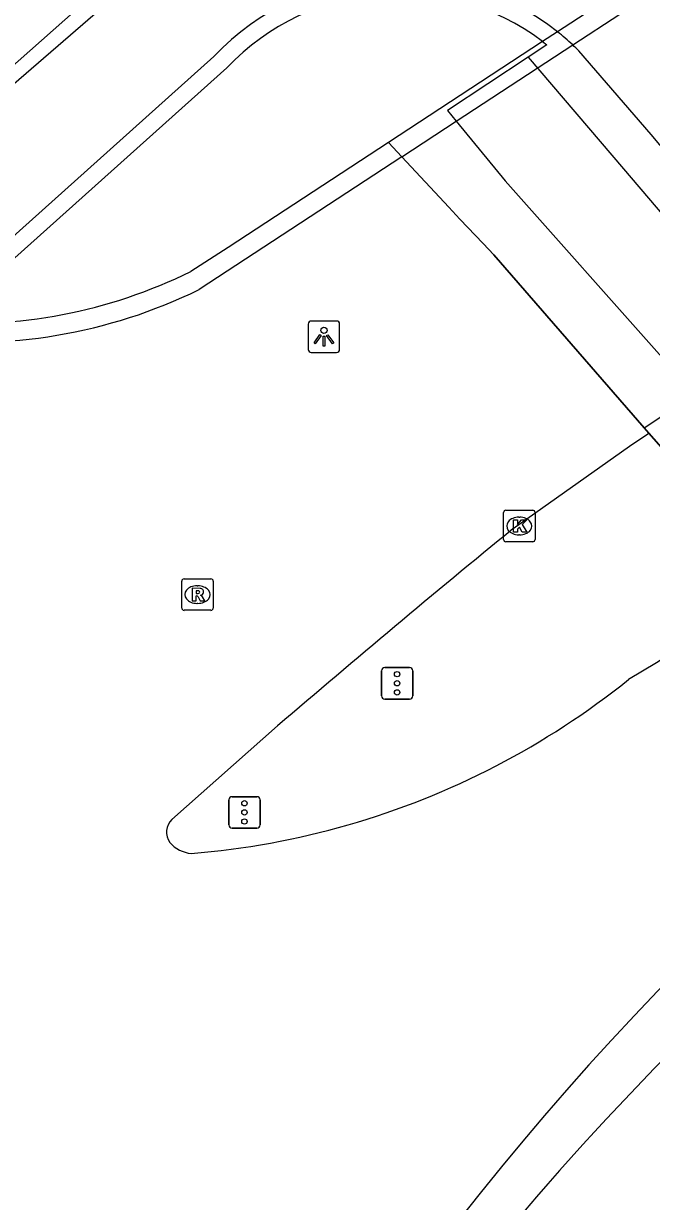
# Model space of a CAD drawing. Extents: x 155018 to 156648, y 383980 to 385733.
# Drawn here: x 156020.2 to 156040.15, y 385313.56 to 385351 of the extents above; entities that cross this region are included whole.
import ezdxf

# ---------------------------------------------------------------- set-up
doc = ezdxf.new("R2010")
doc.units = 0
for name, color, linetype in [('IMGEO_Berm_groen', 7, 'Continuous'), ('IMGEO_Berm_open', 7, 'Continuous'), ('IMGEO_Dek', 7, 'Continuous'), ('IMGEO_Fietspad_gesloten', 7, 'Continuous'), ('IMGEO_Kolk', 7, 'Continuous'), ('IMGEO_Lichtpunt', 7, 'Continuous'), ('IMGEO_Muur', 7, 'Continuous'), ('IMGEO_Rijbaan_regionaal_gesloten', 7, 'Continuous'), ('IMGEO_Rioolput', 7, 'Continuous'), ('IMGEO_Terreindeel_gesloten', 7, 'Continuous'), ('IMGEO_Verkeersregelinstallatiepaal', 7, 'Continuous')]:
    doc.layers.add(name, color=color, linetype=linetype)

msp = doc.modelspace()

# ---------------------------------------------------------------- linework, layer by layer
at = {"layer": 'IMGEO_Berm_groen'}
msp.add_lwpolyline([(156044.365, 385333.38), (156042.604, 385335.214), (156041.301, 385336.571), (156040.936, 385336.988), (156040.072, 385337.975)], dxfattribs=at)
at = {"layer": 'IMGEO_Berm_open'}
for points in [[(156012.217, 385342.742), (156011.844, 385343.148), (156012.797, 385343.902), (156013.338, 385343.884), (156024.301, 385353.596)], [(156037.167, 385350.734), (156036.694, 385350.424)], [(156036.694, 385350.424), (156036.823, 385350.325), (156036.231, 385349.933)], [(156036.231, 385349.933), (156039.265, 385346.375), (156041.89, 385343.298), (156043.978, 385340.849), (156045.318, 385339.278), (156045.947, 385338.54), (156046.543, 385337.842), (156046.814, 385337.524), (156046.832, 385337.503), (156048.205, 385335.893), (156050.693, 385332.976), (156052.875, 385330.418), (156053.64, 385329.52), (156053.854, 385329.269), (156056.583, 385326.07), (156056.869, 385325.734), (156057.549, 385324.937)], [(156017.615, 385341.95), (156017.863, 385341.721), (156026.659, 385349.592)], [(156032.222, 385346.763), (156031.799, 385347.219), (156026.704, 385343.883), (156025.515, 385343.12)]]:
    msp.add_lwpolyline(points, dxfattribs=at)
for centre, radius, start, end in [((156032.141, 385344.404), 7.548, 52.9014, 136.5776), ((156018.458, 385357.336), 15.871, 265.2123, 296.4015)]:
    msp.add_arc(centre, radius, start, end, dxfattribs=at)
at = {"layer": 'IMGEO_Dek'}
msp.add_lwpolyline([(156040.229, 385352.739), (156037.167, 385350.734), (156036.694, 385350.424), (156031.799, 385347.219), (156032.222, 385346.763), (156033.714, 385345.156), (156034.067, 385344.782), (156034.803, 385344.003), (156035.144, 385343.643), (156039.924, 385338.144), (156040.072, 385337.975), (156040.936, 385336.988), (156041.301, 385336.571), (156045.318, 385339.278), (156046.413, 385340.007), (156049.354, 385341.961), (156051.335, 385343.277), (156053.273, 385344.565), (156055.432, 385345.996), (156064.384, 385351.868)], dxfattribs=at)
at = {"layer": 'IMGEO_Fietspad_gesloten'}
for points in [[(156012.442, 385342.648), (156024.669, 385353.222)], [(156026.246, 385349.945), (156017.489, 385342.103), (156017.615, 385341.95)], [(156057.859, 385326.392), (156057.575, 385326.73), (156054.867, 385329.95), (156054.657, 385330.201), (156053.905, 385331.095), (156051.743, 385333.666), (156049.28, 385336.597), (156047.914, 385338.222), (156047.894, 385338.245), (156047.626, 385338.564), (156047.031, 385339.272), (156046.413, 385340.007), (156045.085, 385341.587), (156043.017, 385344.046), (156040.418, 385347.139), (156040.143, 385347.466), (156037.845, 385350.129)]]:
    msp.add_lwpolyline(points, dxfattribs=at)
for centre, radius, start, end in [((156032.135, 385344.412), 8.08, 51.4793, 136.7852), ((156031.852, 385344.088), 8.51, 47.0737, 51.352), ((156031.654, 385343.907), 8.777, 45.1429, 46.9296), ((156105.644, 385253.971), 91.372, 127.32626, 149.63972)]:
    msp.add_arc(centre, radius, start, end, dxfattribs=at)
at = {"layer": 'IMGEO_Kolk'}
for p, q in [((156035.451, 385334.6), (156035.451, 385335.452)), ((156035.526, 385335.526), (156036.378, 385335.526)), ((156036.452, 385335.452), (156036.452, 385334.6)), ((156035.939, 385335.306), (156035.964, 385335.306)), ((156035.962, 385334.746), (156035.937, 385334.746)), ((156036.378, 385334.526), (156035.526, 385334.526))]:
    msp.add_line(p, q, dxfattribs=at)
for points in [[(156035.451, 385334.6), (156035.451, 385335.452)], [(156035.526, 385335.526), (156036.378, 385335.526)], [(156036.452, 385335.452), (156036.452, 385334.6)], [(156035.772, 385335.226), (156035.895, 385335.226), (156035.895, 385335.075), (156036.025, 385335.226), (156036.189, 385335.226), (156036.043, 385335.075), (156036.196, 385334.826), (156036.044, 385334.826), (156035.959, 385334.99), (156035.895, 385334.923), (156035.895, 385334.826), (156035.772, 385334.826), (156035.772, 385335.226)], [(156036.378, 385334.526), (156035.526, 385334.526)]]:
    msp.add_lwpolyline(points, dxfattribs=at)
for centre, start, end in [((156035.528, 385335.45), 91.552, 178.448), ((156035.528, 385335.45), 91.552, 178.448), ((156036.376, 385335.45), 1.552, 88.448), ((156036.376, 385335.45), 1.552, 88.448), ((156035.528, 385334.602), 181.552, 268.448), ((156035.528, 385334.602), 181.552, 268.448), ((156036.376, 385334.602), 271.552, 358.448), ((156036.376, 385334.602), 271.552, 358.448)]:
    msp.add_arc(centre, 0.0765, start, end, dxfattribs=at)
for centre, major_axis, ratio, start_param, end_param in [((156035.938, 385335.026), (-0.387, 0.002), 0.722429, 4.712389, 7.853982), ((156035.963, 385335.026), (-0.39, 0.002), 0.717154, 1.570796, 4.712389)]:
    msp.add_ellipse(centre, major_axis=major_axis, ratio=ratio, start_param=start_param, end_param=end_param, dxfattribs=at)
at = {"layer": 'IMGEO_Lichtpunt'}
for p, q in [((156029.245, 385341.445), (156029.245, 385340.638)), ((156029.245, 385341.445), (156029.245, 385340.638)), ((156030.147, 385341.54), (156029.339, 385341.54)), ((156030.147, 385341.54), (156029.339, 385341.54)), ((156030.241, 385340.638), (156030.241, 385341.445)), ((156030.241, 385340.638), (156030.241, 385341.445)), ((156029.339, 385340.544), (156030.147, 385340.544)), ((156029.339, 385340.544), (156030.147, 385340.544))]:
    msp.add_line(p, q, dxfattribs=at)
for points in [[(156029.619, 385341.109), (156029.658, 385341.081), (156029.47, 385340.819), (156029.432, 385340.846), (156029.619, 385341.109)], [(156029.721, 385341.061), (156029.768, 385341.061), (156029.768, 385340.739), (156029.721, 385340.739), (156029.721, 385341.061)], [(156029.831, 385341.081), (156029.869, 385341.108), (156030.056, 385340.846), (156030.017, 385340.818), (156029.831, 385341.081)]]:
    msp.add_lwpolyline(points, dxfattribs=at)
msp.add_circle((156029.744, 385341.243), 0.0994, dxfattribs=at)
for centre, start, end in [((156029.339, 385341.445), 90, 180), ((156029.339, 385341.445), 90, 180), ((156030.147, 385341.445), 0, 90), ((156030.147, 385341.445), 0, 90), ((156029.339, 385340.638), 180, 270), ((156029.339, 385340.638), 180, 270), ((156030.147, 385340.638), 270, 0), ((156030.147, 385340.638), 270, 360)]:
    msp.add_arc(centre, 0.0946, start, end, dxfattribs=at)
at = {"layer": 'IMGEO_Muur'}
msp.add_lwpolyline([(156032.222, 385346.763), (156033.949, 385347.895), (156037.648, 385350.319), (156040.635, 385352.276), (156041.081, 385352.568), (156041.539, 385352.869), (156045.118, 385355.214), (156046.837, 385356.341), (156055.58, 385362.07)], dxfattribs=at)
at = {"layer": 'IMGEO_Rijbaan_regionaal_gesloten'}
for points in [[(156039.924, 385338.144), (156043.978, 385340.849), (156045.085, 385341.587), (156048.015, 385343.542), (156049.998, 385344.865), (156051.91, 385346.141), (156054.328, 385347.747), (156063.024, 385353.438)], [(156032.222, 385346.763), (156025.776, 385342.539)], [(156040.072, 385337.975), (156039.924, 385338.144), (156035.144, 385343.643), (156034.803, 385344.003), (156034.067, 385344.782), (156033.714, 385345.156), (156032.222, 385346.763)], [(156035.756, 385334.943), (156039.453, 385337.568), (156040.072, 385337.975)], [(156044.365, 385333.38), (156040.311, 385330.679), (156039.42, 385330.143)], [(156024.912, 385325.695), (156028.274, 385328.672)]]:
    msp.add_lwpolyline(points, dxfattribs=at)
for centre, radius, start, end in [((156018.489, 385357.476), 16.62, 263.2012, 296.0064), ((156280, 385035.934), 386.085, 129.24348, 130.69229), ((156023.394, 385350.146), 25.631, 297.4573, 308.7014), ((156023.445, 385350.088), 25.557, 274.6774, 297.4149), ((156025.298, 385325.296), 0.555, 134.0175, 215.893), ((156025.62, 385325.626), 1.013, 220.3638, 264.8358), ((156108.729, 385254.514), 94.848, 135.47925, 176.56239)]:
    msp.add_arc(centre, radius, start, end, dxfattribs=at)
at = {"layer": 'IMGEO_Rioolput'}
for p, q in [((156025.225, 385332.42), (156025.225, 385333.272)), ((156025.3, 385333.346), (156026.152, 385333.346)), ((156025.713, 385333.126), (156025.738, 385333.126)), ((156026.226, 385333.272), (156026.226, 385332.42)), ((156026.152, 385332.346), (156025.3, 385332.346)), ((156025.736, 385332.566), (156025.711, 385332.566))]:
    msp.add_line(p, q, dxfattribs=at)
for points in [[(156025.225, 385332.42), (156025.225, 385333.272)], [(156025.3, 385333.346), (156026.152, 385333.346)], [(156026.226, 385333.272), (156026.226, 385332.42)], [(156025.814, 385333.044), (156025.562, 385333.046), (156025.562, 385332.646)], [(156025.562, 385332.646), (156025.686, 385332.646), (156025.686, 385332.808), (156025.697, 385332.808)], [(156025.74, 385332.965), (156025.686, 385332.965), (156025.686, 385332.884)], [(156025.686, 385332.884), (156025.738, 385332.884)], [(156025.744, 385332.779), (156025.815, 385332.646), (156025.955, 385332.646), (156025.89, 385332.772)], [(156026.152, 385332.346), (156025.3, 385332.346)]]:
    msp.add_lwpolyline(points, dxfattribs=at)
for centre, radius, start, end in [((156025.302, 385333.27), 0.0765, 91.552, 178.448), ((156025.302, 385333.27), 0.0765, 91.552, 178.448), ((156026.15, 385333.27), 0.0765, 1.552, 88.448), ((156026.15, 385333.27), 0.0765, 1.552, 88.448), ((156025.696, 385332.755), 0.0533, 26.0293, 88.6989), ((156025.722, 385333.073), 0.19, 274.7715, 282.9687), ((156025.746, 385332.869), 0.0964, 77.0061, 93.1865), ((156025.76, 385332.926), 0.0378, 276.6634, 79.6772), ((156025.813, 385332.934), 0.109, 350.3612, 89.416), ((156025.811, 385332.934), 0.112, 277.5842, 350.9817), ((156025.795, 385332.719), 0.108, 29.5134, 73.7905), ((156025.302, 385332.422), 0.0765, 181.552, 268.448), ((156025.302, 385332.422), 0.0765, 181.552, 268.448), ((156026.15, 385332.422), 0.0765, 271.552, 358.448), ((156026.15, 385332.422), 0.0765, 271.552, 358.448)]:
    msp.add_arc(centre, radius, start, end, dxfattribs=at)
for centre, major_axis, ratio, start_param, end_param in [((156025.712, 385332.846), (-0.387, 0.002), 0.722429, 4.712389, 7.853982), ((156025.737, 385332.846), (-0.39, 0.002), 0.717154, 1.570796, 4.712389)]:
    msp.add_ellipse(centre, major_axis=major_axis, ratio=ratio, start_param=start_param, end_param=end_param, dxfattribs=at)
at = {"layer": 'IMGEO_Terreindeel_gesloten'}
msp.add_lwpolyline([(156036.231, 385349.933), (156033.668, 385348.237), (156033.949, 385347.895), (156035.5, 385345.998), (156055.453, 385323.532), (156057.549, 385324.937)], dxfattribs=at)
at = {"layer": 'IMGEO_Verkeersregelinstallatiepaal'}
for p, q in [((156031.675, 385330.527), (156032.465, 385330.527)), ((156032.465, 385330.527), (156031.675, 385330.527)), ((156031.575, 385329.627), (156031.575, 385330.427)), ((156031.575, 385330.427), (156031.575, 385329.627)), ((156032.565, 385330.427), (156032.565, 385329.627)), ((156032.565, 385329.627), (156032.565, 385330.427)), ((156032.465, 385329.527), (156031.675, 385329.527)), ((156031.675, 385329.527), (156032.465, 385329.527)), ((156026.824, 385326.423), (156027.614, 385326.423)), ((156027.614, 385326.423), (156026.824, 385326.423)), ((156026.724, 385325.523), (156026.724, 385326.323)), ((156026.724, 385326.323), (156026.724, 385325.523)), ((156027.714, 385326.323), (156027.714, 385325.523)), ((156027.714, 385325.523), (156027.714, 385326.323)), ((156027.614, 385325.423), (156026.824, 385325.423)), ((156026.824, 385325.423), (156027.614, 385325.423))]:
    msp.add_line(p, q, dxfattribs=at)
for centre in [(156032.07, 385330.317), (156032.07, 385330.027), (156032.07, 385329.737), (156027.219, 385326.213), (156027.219, 385325.923), (156027.219, 385325.633)]:
    msp.add_circle(centre, 0.085, dxfattribs=at)
for centre, start, end in [((156031.675, 385330.427), 90, 180), ((156031.675, 385330.427), 90, 180), ((156032.465, 385330.427), 0, 90), ((156032.465, 385330.427), 360, 90), ((156031.675, 385329.627), 180, 270), ((156031.675, 385329.627), 180, 270), ((156032.465, 385329.627), 270, 0), ((156032.465, 385329.627), 270, 0), ((156026.824, 385326.323), 90, 180), ((156026.824, 385326.323), 90, 180), ((156027.614, 385326.323), 0, 90), ((156027.614, 385326.323), 360, 90), ((156026.824, 385325.523), 180, 270), ((156026.824, 385325.523), 180, 270), ((156027.614, 385325.523), 270, 0), ((156027.614, 385325.523), 270, 0)]:
    msp.add_arc(centre, 0.1, start, end, dxfattribs=at)

doc.saveas('drawing.dxf')
